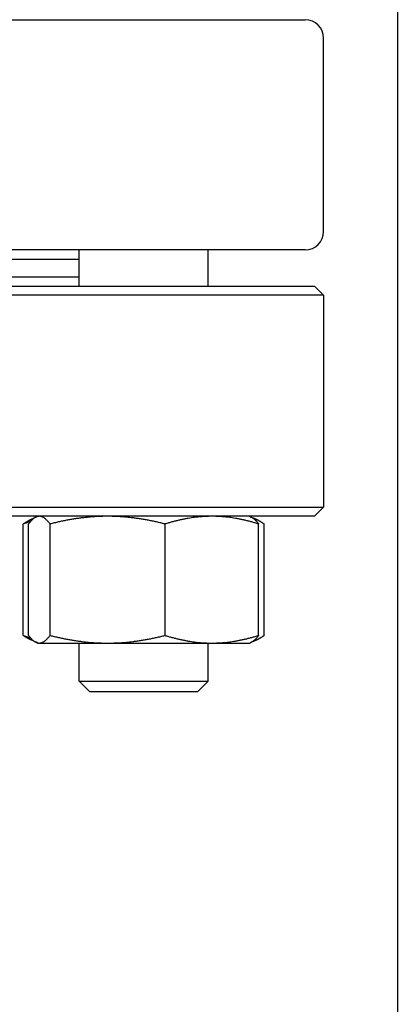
# Model space of a CAD drawing. Header units: inches. Extents: x 24 to 1128, y -94 to 748.
# Tile 422 of 573: x 621.82 to 624.38, y 553.61 to 560.28. Entities that reach past the tile are written whole.
import ezdxf

# ---------------------------------------------------------------- set-up
doc = ezdxf.new("R2010")
doc.units = ezdxf.units.IN
doc.header["$LTSCALE"] = 32
doc.header["$MEASUREMENT"] = 0
doc.layers.add('Visible (ANSI)', color=7, linetype='Continuous', lineweight=30)

msp = doc.modelspace()

# ---------------------------------------------------------------- linework, layer by layer
at = {"layer": 'Visible (ANSI)'}
for p, q in [((624.38339, 587.84902), (624.38339, 553.13029)), ((609.00839, 560.28152), (623.75839, 560.28152)), ((623.88339, 558.84652), (623.88339, 560.15652)), ((623.75839, 558.72152), (609.00839, 558.72152)), ((622.22441, 558.47652), (622.22441, 558.72152)), ((623.09941, 558.47652), (623.09941, 558.72152)), ((622.22441, 558.65652), (621.41709, 558.65652)), ((622.22441, 558.53652), (621.41709, 558.53652)), ((623.88339, 558.41402), (608.88339, 558.41402)), ((608.94589, 558.47652), (623.82089, 558.47652)), ((623.82089, 558.47652), (623.88339, 558.41402)), ((623.88339, 558.41402), (623.88339, 556.97902)), ((608.88339, 556.97902), (623.88339, 556.97902)), ((623.82089, 556.91652), (623.88339, 556.97902)), ((623.82089, 556.91652), (608.94589, 556.91652)), ((621.93165, 556.91127), (621.89713, 556.89516)), ((621.94291, 556.91652), (621.93165, 556.91127)), ((623.38091, 556.91652), (623.39217, 556.91127)), ((623.39217, 556.91127), (623.4267, 556.89516)), ((621.84448, 556.10938), (621.84448, 556.86465)), ((621.88139, 556.10938), (621.88139, 556.86465)), ((622.02661, 556.10938), (622.02661, 556.86465)), ((622.80713, 556.10938), (622.80713, 556.86465)), ((623.44244, 556.10938), (623.44244, 556.86465)), ((623.47934, 556.10938), (623.47934, 556.86465)), ((621.93165, 556.06276), (621.89713, 556.07887)), ((623.39217, 556.06276), (623.4267, 556.07887)), ((621.94291, 556.05752), (621.93165, 556.06276)), ((621.94291, 556.05752), (621.954, 556.05752)), ((621.954, 556.05752), (622.41687, 556.05752)), ((622.22441, 555.79943), (622.22441, 556.05752)), ((622.41687, 556.05752), (623.12478, 556.05752)), ((623.09941, 555.79943), (623.09941, 556.05752)), ((623.12478, 556.05752), (623.38091, 556.05752)), ((623.38091, 556.05752), (623.39217, 556.06276)), ((622.22441, 555.79943), (623.09941, 555.79943)), ((622.29733, 555.72652), (622.22441, 555.79943)), ((623.02649, 555.72652), (623.09941, 555.79943)), ((623.02649, 555.72652), (622.29733, 555.72652))]:
    msp.add_line(p, q, dxfattribs=at)
for centre, start, end in [((623.75839, 560.15652), 0, 90), ((623.75839, 558.84652), 270, 0)]:
    msp.add_arc(centre, 0.125, start, end, dxfattribs=at)
for points, weights in [([(621.84448, 556.86465), (621.87188, 556.88339), (621.89713, 556.89516)], [1, 1.01339325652, 1.01733426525]), ([(621.89515, 556.88163), (621.87039, 556.87403), (621.84448, 556.86465)], [1.01098059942, 1.00665836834, 1]), ([(621.954, 556.91652), (621.9203, 556.91652), (621.88139, 556.86465)], [1, 1.0379548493, 1]), ([(622.02661, 556.86465), (621.98769, 556.91652), (621.954, 556.91652)], [1, 1.0379548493, 1]), ([(622.41687, 556.91652), (622.23575, 556.91652), (622.02661, 556.86465)], [1, 1.0379548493, 1]), ([(622.80713, 556.86465), (622.59799, 556.91652), (622.41687, 556.91652)], [1, 1.0379548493, 1]), ([(623.12478, 556.91652), (622.97736, 556.91652), (622.80713, 556.86465)], [1, 1.0379548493, 1]), ([(623.44244, 556.86465), (623.27221, 556.91652), (623.12478, 556.91652)], [1, 1.0379548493, 1]), ([(623.39217, 556.91127), (623.41569, 556.9003), (623.44244, 556.86465)], [1.01653872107, 1.02578038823, 1]), ([(623.47934, 556.86465), (623.43937, 556.892), (623.40353, 556.90469)], [1, 1.01965956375, 1.01895290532]), ([(621.89713, 556.07887), (621.87188, 556.09064), (621.84448, 556.10938)], [1.01733426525, 1.01339325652, 1]), ([(621.84448, 556.10938), (621.87039, 556.1), (621.89515, 556.0924)], [1, 1.00665836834, 1.01098059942]), ([(621.88139, 556.10938), (621.9203, 556.05752), (621.954, 556.05752)], [1, 1.0379548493, 1]), ([(621.954, 556.05752), (621.98769, 556.05752), (622.02661, 556.10938)], [1, 1.0379548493, 1]), ([(622.02661, 556.10938), (622.23575, 556.05752), (622.41687, 556.05752)], [1, 1.0379548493, 1]), ([(622.41687, 556.05752), (622.59799, 556.05752), (622.80713, 556.10938)], [1, 1.0379548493, 1]), ([(622.80713, 556.10938), (622.97736, 556.05752), (623.12478, 556.05752)], [1, 1.0379548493, 1]), ([(623.12478, 556.05752), (623.27221, 556.05752), (623.44244, 556.10938)], [1, 1.0379548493, 1]), ([(623.44244, 556.10938), (623.41569, 556.07373), (623.39217, 556.06276)], [1, 1.02578038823, 1.01653872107]), ([(623.40353, 556.06934), (623.43937, 556.08203), (623.47934, 556.10938)], [1.01895290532, 1.01965956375, 1])]:
    msp.add_rational_spline(points, weights, degree=2, dxfattribs=at)

doc.saveas('drawing.dxf')
